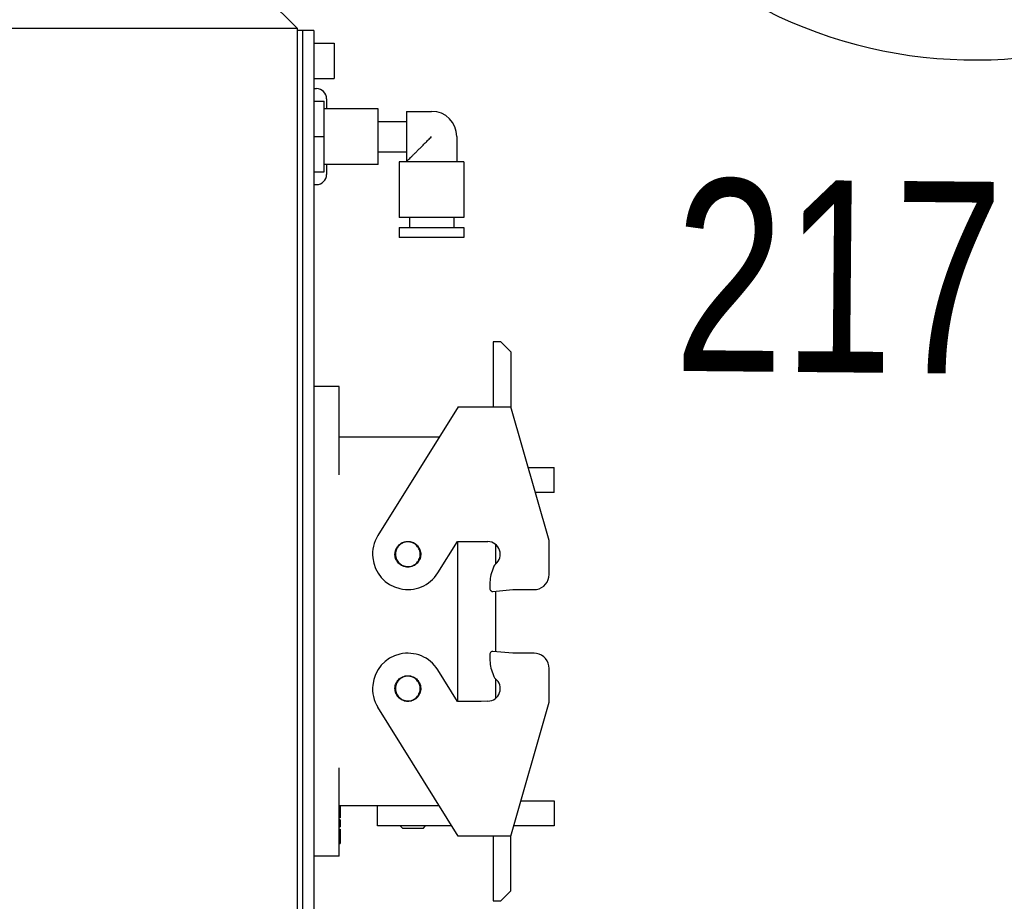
# Model space of a CAD drawing. Header units: millimetres. Extents: x 0 to 594, y 0 to 420.
# Tile 182 of 467: x 370 to 390, y 239 to 257. Entities that reach past the tile are written whole.
import ezdxf

# ---------------------------------------------------------------- set-up
doc = ezdxf.new("R2010")
doc.units = ezdxf.units.MM
doc.header["$LTSCALE"] = 32.67
doc.linetypes.add('PHANTOM', pattern=[0.8, 0.45, -0.05, 0.1, -0.05, 0.1, -0.05])
doc.layers.get('0').update_dxf_attribs({"linetype": 'CONTINUOUS'})
doc.layers.add('CRV', color=7, linetype='CONTINUOUS')
doc.layers.add('DRIV_DIM', color=7, linetype='CONTINUOUS')
doc.styles.get("Standard").update_dxf_attribs({"font": 'txt', "width": 0.8})
doc.dimstyles.new('DIMSTYLE_1', dxfattribs={"dimtxt": 3.8, "dimasz": 1.8, "dimexe": 0.18, "dimexo": 0.0625, "dimgap": 0.09, "dimtad": 1, "dimdec": 3, "dimlfac": 10, "dimdsep": 46, "dimtxsty": 'STANDARD', "dimblk": 'OPEN', "dimblk1": 'OPEN', "dimblk2": 'OPEN', "dimcen": 0.09, "dimadec": 0, "dimazin": 0, "dimtp": 0.001, "dimtm": 0.001, "dimtfac": 1, "dimtdec": 3, "dimtofl": 0, "dimtmove": 0, "dimatfit": 3, "dimldrblk": 'OPEN', "dimfxl": 1, "dimtolj": 1, "dimarcsym": 0})
doc.dimstyles.new('DIMSTYLE_4', dxfattribs={"dimtxt": 3.8, "dimasz": 1.8, "dimexe": 0.18, "dimexo": 0.0625, "dimgap": 0.09, "dimtad": 1, "dimdec": 3, "dimlfac": 10, "dimdsep": 46, "dimtxsty": 'STANDARD', "dimblk": 'OPEN', "dimblk1": 'OPEN', "dimblk2": 'OPEN', "dimcen": 0.09, "dimadec": 0, "dimazin": 0, "dimtp": 0.5, "dimtm": 0.5, "dimtfac": 1, "dimtdec": 3, "dimtofl": 0, "dimtmove": 0, "dimatfit": 3, "dimldrblk": 'OPEN', "dimfxl": 1, "dimtolj": 1, "dimarcsym": 0})

# ---------------------------------------------------------------- blocks, each defined once
blk = doc.blocks.new('_OPEN')
at = {"color": 0, "linetype": 'BYBLOCK'}
for p, q in [((0, 0), (-1, 0.342)), ((-1, -0.342), (0, 0)), ((-1, 0), (0, 0))]:
    blk.add_line(p, q, dxfattribs=at)
blk = doc.blocks.new('*D0')
at = {"layer": 'DRIV_DIM', "color": 2, "linetype": 'CONTINUOUS'}
for p, q in [((356.209, 271.765), (474.81, 271.765)), ((472.81, 271.765), (472.81, 254.765)), ((472.81, 237.765), (472.81, 254.765)), ((356.209, 237.765), (474.81, 237.765))]:
    blk.add_line(p, q, dxfattribs=at)
at = {"layer": 'DRIV_DIM', "color": 2, "linetype": 'CONTINUOUS', "xscale": 1.8, "yscale": 1.8, "zscale": 1.8}
for p, rotation in [((472.81, 271.765), 90), ((472.81, 237.765), 270)]:
    blk.add_blockref('_OPEN', p, dxfattribs=dict(at, rotation=rotation))
at = {"layer": 'DRIV_DIM', "color": 2, "linetype": 'CONTINUOUS', "width": 0.8}
blk.add_text('340', height=3.8, rotation=90, dxfattribs=at).set_placement((471.86, 250.8))
blk = doc.blocks.new('*D5')
at = {"layer": 'DRIV_DIM', "color": 2, "linetype": 'CONTINUOUS'}
for p, q in [((359.709, 183.398), (359.709, 393.985)), ((440.883, 363.96), (440.883, 393.985)), ((359.709, 391.985), (400.296, 391.985)), ((440.883, 391.985), (400.296, 391.985)), ((440.883, 273.265), (440.883, 357.212))]:
    blk.add_line(p, q, dxfattribs=at)
at = {"layer": 'DRIV_DIM', "color": 2, "linetype": 'CONTINUOUS', "xscale": 1.8, "yscale": 1.8, "zscale": 1.8, "rotation": 180}
blk.add_blockref('_OPEN', (359.709, 391.985), dxfattribs=at)
at = {"layer": 'DRIV_DIM', "color": 2, "linetype": 'CONTINUOUS', "xscale": 1.8, "yscale": 1.8, "zscale": 1.8}
blk.add_blockref('_OPEN', (440.883, 391.985), dxfattribs=at)
at = {"layer": 'DRIV_DIM', "color": 2, "linetype": 'CONTINUOUS', "width": 0.8}
blk.add_text('811.741', height=3.8, dxfattribs=at).set_placement((384.023, 392.935))
blk = doc.blocks.new('*D17')
at = {"layer": 'DRIV_DIM', "color": 2, "linetype": 'CONTINUOUS'}
for p, q in [((371.809, 260.115), (465.434, 260.115)), ((463.434, 260.115), (463.434, 248.94)), ((463.434, 237.765), (463.434, 248.94)), ((375.009, 237.765), (465.434, 237.765))]:
    blk.add_line(p, q, dxfattribs=at)
at = {"layer": 'DRIV_DIM', "color": 2, "linetype": 'CONTINUOUS', "xscale": 1.8, "yscale": 1.8, "zscale": 1.8}
for p, rotation in [((463.434, 260.115), 90), ((463.434, 237.765), 270)]:
    blk.add_blockref('_OPEN', p, dxfattribs=dict(at, rotation=rotation))
at = {"layer": 'DRIV_DIM', "color": 2, "linetype": 'CONTINUOUS', "width": 0.8}
blk.add_text('223.5', height=3.8, rotation=90, dxfattribs=at).set_placement((462.484, 241.003))
blk = doc.blocks.new('*D26')
at = {"layer": 'DRIV_DIM', "color": 2, "linetype": 'CONTINUOUS'}
for p, q in [((388.109, 266.263), (381.504, 273.346)), ((390.609, 264.906), (400.146, 263.224))]:
    blk.add_line(p, q, dxfattribs=at)
for points in [[(382.14, 270.126), (382.868, 271.883), (381.216, 270.94)], [(398.284, 261.672), (398.176, 263.572), (397.099, 262.004)]]:
    blk.add_lwpolyline(points, dxfattribs=at)
for start, end in [(133, 241.5), (241.5, 350)]:
    blk.add_arc((389.132, 265.166), 9.184, start, end, dxfattribs=at)
at = {"layer": 'DRIV_DIM', "color": 2, "linetype": 'CONTINUOUS', "width": 0.766667}
blk.add_text('217%%d', height=3.8, rotation=-0.5191, dxfattribs=at).set_placement((383.166, 249.826))

msp = doc.modelspace()

# ---------------------------------------------------------------- linework, layer by layer
at = {"color": 7, "linetype": 'CONTINUOUS'}
for p, q in [((375.70903, 256.61501), (374.70903, 257.61501)), ((367.37274, 256.61501), (375.70903, 256.61501)), ((375.70903, 256.61501), (375.70903, 238.26501)), ((376.03903, 256.56501), (375.70903, 256.56501)), ((375.80903, 256.56501), (375.80903, 238.36501)), ((376.03903, 256.56501), (376.03903, 238.36501)), ((376.03903, 256.31501), (376.43903, 256.31501)), ((376.43903, 256.31501), (376.43903, 255.61501)), ((376.03903, 255.61501), (376.43903, 255.61501)), ((376.03903, 255.41501), (376.08903, 255.41501)), ((376.03903, 255.16501), (376.23903, 255.16501)), ((376.23903, 253.76501), (376.23903, 255.16501)), ((376.28903, 255.21495), (376.28903, 255.01501)), ((377.30903, 255.01501), (376.23903, 255.01501)), ((377.30903, 253.9152), (377.30903, 255.01482)), ((377.86903, 254.96501), (378.36903, 254.96501)), ((377.86903, 254.96501), (377.86903, 253.96501)), ((377.30903, 254.76501), (377.86903, 254.76501)), ((376.03903, 254.46501), (376.23903, 254.46501)), ((378.86903, 254.46501), (378.86903, 253.96501)), ((377.30903, 254.16501), (377.86903, 254.16501)), ((377.72903, 253.96501), (377.72903, 252.86501)), ((379.00893, 253.96501), (377.72913, 253.96501)), ((379.00903, 253.96501), (379.00903, 252.86501)), ((376.03903, 253.76501), (376.23903, 253.76501)), ((377.30903, 253.91501), (376.23903, 253.91501)), ((376.28903, 253.91501), (376.28903, 253.71507)), ((376.03903, 253.51501), (376.08903, 253.51501)), ((379.00898, 252.86501), (377.72908, 252.86501)), ((377.92903, 252.86501), (377.92903, 252.66501)), ((378.80903, 252.86501), (378.80903, 252.66501)), ((377.72903, 252.66501), (377.72903, 252.46501)), ((377.72908, 252.66501), (379.00898, 252.66501)), ((379.00903, 252.66501), (379.00903, 252.46501)), ((379.00881, 252.46501), (377.72925, 252.46501)), ((379.73903, 250.40001), (379.58903, 250.40001)), ((379.58903, 250.40001), (379.58903, 249.11501)), ((379.93903, 250.20001), (379.73903, 250.40001)), ((379.93903, 250.20001), (379.93903, 249.11501)), ((376.53903, 249.51501), (376.03903, 249.51501)), ((376.53903, 247.76501), (376.53903, 249.51501)), ((378.89822, 249.11501), (377.3054, 246.56595)), ((378.89822, 249.11501), (379.93903, 249.11501)), ((380.69903, 246.46458), (379.93903, 249.11501)), ((378.5233, 248.51501), (376.53903, 248.51501)), ((380.28313, 247.91501), (380.79903, 247.91501)), ((380.79903, 247.41501), (380.79903, 247.91501)), ((380.79903, 247.41501), (380.4265, 247.41501)), ((378.49266, 245.82407), (378.88261, 246.44812)), ((378.88261, 246.44812), (379.34956, 246.44812)), ((378.88903, 243.2819), (378.88903, 246.44812)), ((379.34956, 246.44812), (379.4849, 246.44494)), ((379.63698, 246.38681), (379.63698, 246.00175)), ((380.69903, 245.79502), (380.69903, 246.46458)), ((379.60382, 245.95794), (379.58015, 245.89847)), ((379.52342, 245.60258), (379.52342, 245.5061)), ((379.52342, 245.5061), (379.52634, 245.49518)), ((379.58125, 245.45856), (379.97903, 245.49501)), ((379.63698, 245.46367), (379.63698, 244.26636)), ((379.97903, 245.49501), (380.39903, 245.49501)), ((380.39903, 245.49501), (380.44544, 245.49862)), ((380.44544, 245.49862), (380.44983, 245.49934)), ((379.52634, 244.23484), (379.52342, 244.22392)), ((379.52342, 244.22392), (379.52342, 244.12745)), ((379.97903, 244.23501), (379.58125, 244.27146)), ((380.39903, 244.23501), (379.97903, 244.23501)), ((380.44544, 244.2314), (380.39903, 244.23501)), ((380.44983, 244.23068), (380.44544, 244.2314)), ((378.88261, 243.2819), (378.49266, 243.90595)), ((379.58015, 243.83155), (379.60382, 243.77208)), ((380.69903, 243.26545), (380.69903, 243.935)), ((379.63698, 243.72827), (379.63698, 243.34321)), ((379.34956, 243.2819), (378.88261, 243.2819)), ((379.4849, 243.28508), (379.34956, 243.2819)), ((379.93903, 240.61501), (380.69903, 243.26545)), ((378.89822, 240.61501), (377.3054, 243.16407)), ((376.53903, 240.21501), (376.53903, 241.96501)), ((380.13975, 241.31501), (380.79903, 241.31501)), ((380.79903, 241.31501), (380.79903, 240.81501)), ((378.5233, 241.21501), (376.53903, 241.21501)), ((376.53903, 241.15782), (376.55903, 241.15782)), ((376.55903, 241.21501), (376.55903, 240.97735)), ((377.29903, 240.81501), (377.29903, 241.21501)), ((376.55903, 240.97735), (376.53903, 240.97735)), ((376.55903, 240.93551), (376.53903, 240.93551)), ((376.53903, 240.93251), (376.55903, 240.93251)), ((376.55903, 240.93551), (376.55903, 240.79452)), ((376.53903, 240.79751), (376.55903, 240.79751)), ((376.53903, 240.7945), (376.55903, 240.7945)), ((376.53903, 240.75267), (376.55903, 240.75267)), ((376.55903, 240.75267), (376.55903, 240.46502)), ((378.77325, 240.81501), (377.29905, 240.81501)), ((377.74903, 240.81501), (377.79903, 240.76501)), ((378.19903, 240.76501), (377.79903, 240.76501)), ((378.19903, 240.76501), (378.24903, 240.81501)), ((380.79903, 240.81501), (379.99638, 240.81501)), ((376.55903, 240.5722), (376.53903, 240.5722)), ((379.93903, 240.61501), (378.89822, 240.61501)), ((379.58903, 240.61501), (379.58903, 239.33001)), ((379.93903, 239.53001), (379.93903, 240.61501)), ((376.53903, 240.46503), (376.55903, 240.46503)), ((376.53903, 240.21501), (376.03903, 240.21501)), ((379.73903, 239.33001), (379.93903, 239.53001)), ((379.58903, 239.33001), (379.73903, 239.33001))]:
    msp.add_line(p, q, dxfattribs=at)
for centre, radius, start, end in [((376.08903, 255.21501), 0.2, 0, 90), ((378.36903, 254.46501), 0.5, 0, 90), ((376.08903, 253.71501), 0.2, 270, 360), ((377.91094, 246.19223), 0.71158, 148.318363, 185.41083), ((379.47903, 246.19501), 0.25, 308.46291, 88.655473), ((377.89903, 246.19501), 0.7, 185.729193, 328.000001), ((379.69673, 245.92096), 0.1, 128.46291, 158.292614), ((380.32342, 245.60258), 0.8, 158.292614, 180), ((380.38573, 245.79987), 0.31334, 320.564172, 359.11287), ((380.39908, 245.79497), 0.29995, 279.741012, 319.667053), ((379.57676, 245.5113), 0.05293, 197.729079, 274.870921), ((377.89903, 243.53501), 0.7, 31.999999, 174.270807), ((379.57676, 244.21873), 0.05293, 85.129079, 162.270921), ((380.39908, 243.93505), 0.29995, 40.332947, 80.258988), ((380.32342, 244.12745), 0.8, 180, 201.707386), ((380.38573, 243.93015), 0.31334, 0.88713, 39.435828), ((377.91094, 243.53779), 0.71158, 174.58917, 211.681637), ((379.47903, 243.53501), 0.25, 271.344527, 51.53709), ((379.69673, 243.80907), 0.1, 201.707386, 231.53709)]:
    msp.add_arc(centre, radius, start, end, dxfattribs=at)
for points, knots in [([(377.86903, 253.96501), (377.86903, 253.96783), (377.88157, 253.97364), (377.89395, 253.99225), (377.92252, 254.01755), (377.95538, 254.05169), (377.99521, 254.09109), (378.03913, 254.13515), (378.08663, 254.1826), (378.13681, 254.23279), (378.18958, 254.28556), (378.24554, 254.34151), (378.30567, 254.40169), (378.34737, 254.44326), (378.36903, 254.46501)], [0, 0, 0, 0, 0.01194226, 0.04669056, 0.10072386, 0.16949198, 0.24927555, 0.33787686, 0.43360111, 0.53405479, 0.63903851, 0.75019329, 0.86977855, 1, 1, 1, 1]), ([(377.64403, 246.19499), (377.64403, 246.20888), (377.64657, 246.24063), (377.66027, 246.29009), (377.68633, 246.33927), (377.73408, 246.39544), (377.81058, 246.44101), (377.87143, 246.45001), (377.89903, 246.45001)], [0, 0, 0, 0, 0.10360396, 0.23166053, 0.35971711, 0.48777369, 0.74388684, 1, 1, 1, 1]), ([(378.14403, 246.19501), (378.14403, 246.22153), (378.13536, 246.27996), (378.08292, 246.36829), (377.99213, 246.43018), (377.90478, 246.44376), (377.84179, 246.43469), (377.80684, 246.42277), (377.78211, 246.41062), (377.75938, 246.3971), (377.73087, 246.37508), (377.69983, 246.34031), (377.66604, 246.28317), (377.65403, 246.23037), (377.65403, 246.19501)], [0, 0, 0, 0, 0.125, 0.25, 0.375, 0.5, 0.5625, 0.625, 0.65625, 0.6875, 0.75, 0.8125, 0.875, 1, 1, 1, 1]), ([(377.89903, 246.45001), (377.92664, 246.45001), (377.98748, 246.44101), (378.06399, 246.39544), (378.11173, 246.33927), (378.13779, 246.29009), (378.15148, 246.24065), (378.15403, 246.20891), (378.15403, 246.19504)], [0, 0, 0, 0, 0.25614616, 0.51229232, 0.64036539, 0.76843847, 0.89651155, 1, 1, 1, 1]), ([(377.89903, 245.94001), (377.86222, 245.94001), (377.80728, 245.95251), (377.7478, 245.98768), (377.71162, 246.01999), (377.6887, 246.04966), (377.67462, 246.07332), (377.66198, 246.09906), (377.64955, 246.13542), (377.64442, 246.17136), (377.64403, 246.19171), (377.64403, 246.19499)], [0, 0, 0, 0, 0.24417187, 0.36625781, 0.48834374, 0.61042968, 0.67147264, 0.73251561, 0.85460155, 0.97668748, 1, 1, 1, 1]), ([(377.65403, 246.19501), (377.65403, 246.15965), (377.66604, 246.10685), (377.69983, 246.04971), (377.73087, 246.01495), (377.75938, 245.99293), (377.78211, 245.9794), (377.80684, 245.96726), (377.84179, 245.95533), (377.90478, 245.94627), (377.99213, 245.95985), (378.08292, 246.02173), (378.13536, 246.11006), (378.14403, 246.16849), (378.14403, 246.19501)], [0, 0, 0, 0, 0.125, 0.1875, 0.25, 0.3125, 0.34375, 0.375, 0.4375, 0.5, 0.625, 0.75, 0.875, 1, 1, 1, 1]), ([(378.15403, 246.19504), (378.15403, 246.19174), (378.15364, 246.17138), (378.14851, 246.13542), (378.13608, 246.09906), (378.12344, 246.07332), (378.10936, 246.04966), (378.08645, 246.01999), (378.05026, 245.98768), (377.99079, 245.95251), (377.93584, 245.94001), (377.89903, 245.94001)], [0, 0, 0, 0, 0.02343247, 0.14550341, 0.26757435, 0.32860983, 0.3896453, 0.51171624, 0.63378718, 0.75585812, 1, 1, 1, 1]), ([(377.64403, 243.53499), (377.64403, 243.53828), (377.64442, 243.55864), (377.64955, 243.5946), (377.66198, 243.63096), (377.67462, 243.6567), (377.6887, 243.68036), (377.71162, 243.71004), (377.7478, 243.74234), (377.80728, 243.77751), (377.86222, 243.79001), (377.89903, 243.79001)], [0, 0, 0, 0, 0.02343247, 0.14550341, 0.26757435, 0.32860983, 0.3896453, 0.51171624, 0.63378718, 0.75585812, 1, 1, 1, 1]), ([(377.89903, 243.79001), (377.93584, 243.79001), (377.99079, 243.77751), (378.05026, 243.74234), (378.08645, 243.71004), (378.10936, 243.68036), (378.12344, 243.6567), (378.13608, 243.63096), (378.14851, 243.5946), (378.15364, 243.55866), (378.15403, 243.53832), (378.15403, 243.53504)], [0, 0, 0, 0, 0.24417187, 0.36625781, 0.48834374, 0.61042968, 0.67147264, 0.73251561, 0.85460155, 0.97668748, 1, 1, 1, 1]), ([(378.14403, 243.53501), (378.14403, 243.56153), (378.13536, 243.61996), (378.08292, 243.70829), (377.99213, 243.77018), (377.90478, 243.78376), (377.84179, 243.77469), (377.80684, 243.76277), (377.78211, 243.75062), (377.75938, 243.7371), (377.73087, 243.71508), (377.69983, 243.68031), (377.66604, 243.62317), (377.65403, 243.57037), (377.65403, 243.53501)], [0, 0, 0, 0, 0.125, 0.25, 0.375, 0.5, 0.5625, 0.625, 0.65625, 0.6875, 0.75, 0.8125, 0.875, 1, 1, 1, 1]), ([(377.89903, 243.28001), (377.87143, 243.28001), (377.81058, 243.28901), (377.73408, 243.33458), (377.68633, 243.39075), (377.66027, 243.43994), (377.64658, 243.48938), (377.64404, 243.52111), (377.64403, 243.53499)], [0, 0, 0, 0, 0.25614616, 0.51229232, 0.64036539, 0.76843847, 0.89651155, 1, 1, 1, 1]), ([(377.65403, 243.53501), (377.65403, 243.49965), (377.66604, 243.44685), (377.69983, 243.38971), (377.73087, 243.35495), (377.75938, 243.33293), (377.78211, 243.3194), (377.80684, 243.30726), (377.84179, 243.29533), (377.90478, 243.28627), (377.99213, 243.29985), (378.08292, 243.36173), (378.13536, 243.45006), (378.14403, 243.50849), (378.14403, 243.53501)], [0, 0, 0, 0, 0.125, 0.1875, 0.25, 0.3125, 0.34375, 0.375, 0.4375, 0.5, 0.625, 0.75, 0.875, 1, 1, 1, 1]), ([(378.15403, 243.53504), (378.15403, 243.52114), (378.15149, 243.48939), (378.13779, 243.43994), (378.11173, 243.39075), (378.06399, 243.33458), (377.98748, 243.28901), (377.92664, 243.28001), (377.89903, 243.28001)], [0, 0, 0, 0, 0.10360396, 0.23166053, 0.35971711, 0.48777369, 0.74388684, 1, 1, 1, 1])]:
    msp.add_open_spline(points, degree=3, knots=knots, dxfattribs=at)
at = {"layer": 'CRV', "color": 8, "linetype": 'PHANTOM'}
for centre, radius, start, end in [((351.70903, 271.76501), 89.17407, 350, 240), ((351.70903, 271.76501), 81.17407, 350, 240), ((389.13173, 265.16638), 43.17407, 219.40697, 136.538482), ((332.70903, 238.85605), 43.17407, 99.607502, 359.348273), ((389.13173, 265.16638), 51.17407, 234.903643, 350)]:
    msp.add_arc(centre, radius, start, end, dxfattribs=at)

# ---------------------------------------------------------------- dimensions: what is measured, and where the dimension line sits
at = {"layer": 'DRIV_DIM', "color": 2, "linetype": 'CONTINUOUS'}
dim = msp.add_linear_dim(base=(440.8831, 391.98501), p1=(359.70903, 183.39767), p2=(440.8831, 273.26501), dimstyle='DIMSTYLE_1', dxfattribs=at)
dim.commit()
dim.dimension.update_dxf_attribs({"geometry": '*D5', "text_midpoint": (394.66347, 394.83501), "dimtype": 160})
dim = msp.add_angular_dim_2l(base=(384.74957, 257.09546), line1=((388.10873, 266.26341), (381.50436, 273.34573)), line2=((400.14567, 263.22433), (390.60894, 264.90591)), dimstyle='DIMSTYLE_4', dxfattribs=at)
dim.commit()
dim.dimension.update_dxf_attribs({"geometry": '*D26', "text_midpoint": (389.00948, 251.67324), "dimtype": 162})
for base, p1, p2, picture, middle in [((472.80973, 271.76501), (356.20903, 237.76501), (356.20903, 271.76501), '*D0', (469.95973, 255.35983)), ((463.43395, 260.11501), (375.00903, 237.76501), (371.80903, 260.11501), '*D17', (460.58395, 248.60327))]:
    dim = msp.add_linear_dim(base=base, p1=p1, p2=p2, angle=90, dimstyle='DIMSTYLE_1', dxfattribs=at)
    dim.commit()
    dim.dimension.update_dxf_attribs({"geometry": picture, "text_midpoint": middle, "dimtype": 160})

doc.saveas('drawing.dxf')
